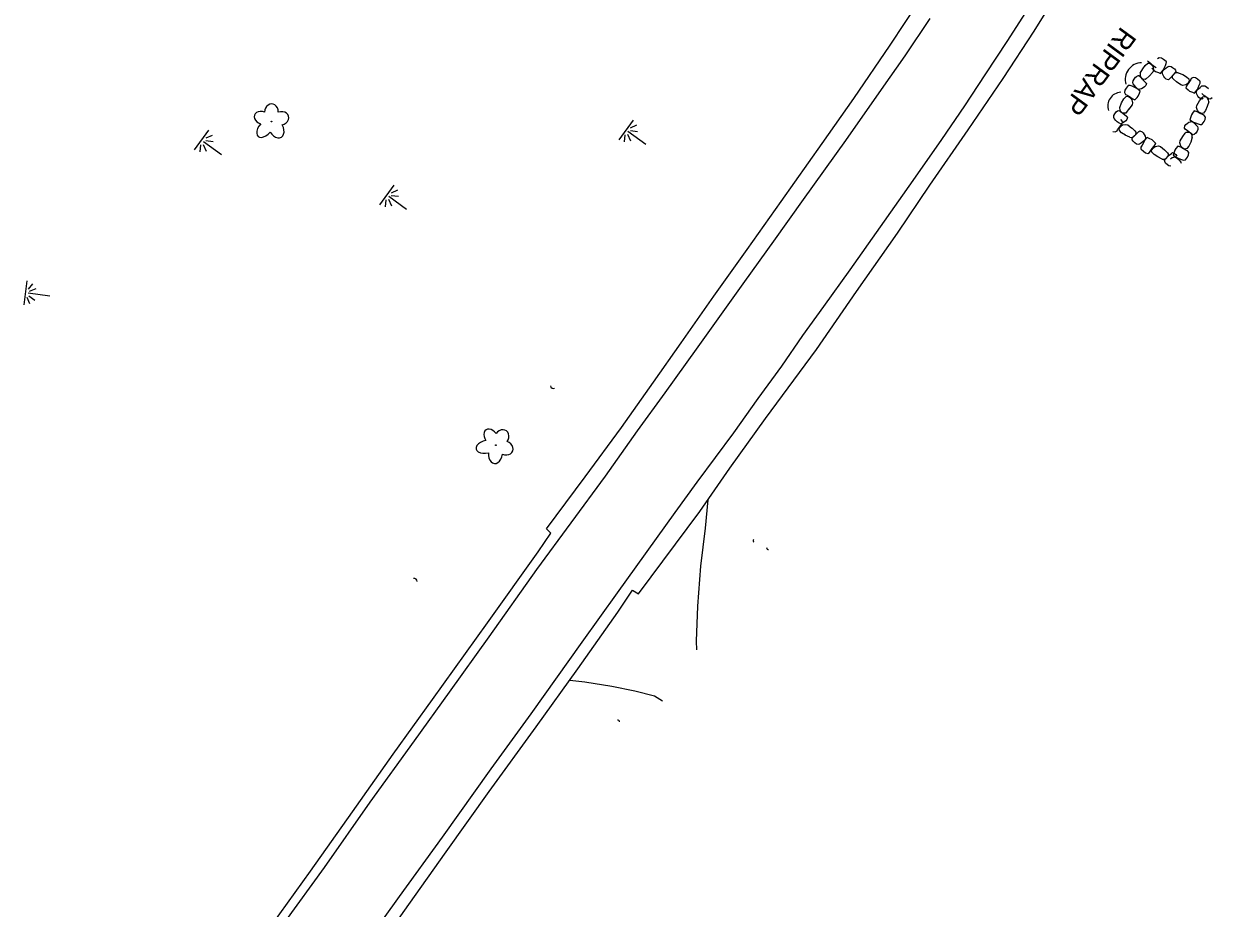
# Model space of a CAD drawing. Extents: x 588843 to 2552415, y 180129 to 269402.
# Drawn here: x 594326.9 to 594683.7, y 182730.2 to 182995.6 of the extents above; entities that cross this region are included whole.
import ezdxf

# ---------------------------------------------------------------- set-up
doc = ezdxf.new("R2010")
doc.units = 0
for name, color, linetype in [('Default', 7, 'Continuous'), ('E_DRN', 7, 'Continuous'), ('E_DRN_RipRap', 7, 'Continuous'), ('E_DRN_RipRap_Text', 7, 'Continuous'), ('E_DWY', 7, 'Continuous'), ('E_LAND_Vegetation', 7, 'Continuous'), ('E_RDWY', 7, 'Continuous'), ('E_RDWY_Gravel', 7, 'Continuous'), ('E_WTR_Wetland', 7, 'Continuous')]:
    doc.layers.add(name, color=color, linetype=linetype)

# ---------------------------------------------------------------- blocks, each defined once
blk = doc.blocks.new('MAR')
at = {"layer": 'Default'}
for p, q in [((-0.02, 14.83), (-0.02, 1.62)), ((-7.33, 0), (7.23, 0)), ((-6.08, 3.52), (-2.46, 1.46)), ((-1.37, 2.38), (-3.54, 6.17)), ((1.39, 2.38), (3.55, 6.17)), ((6.1, 3.52), (2.47, 1.46))]:
    blk.add_line(p, q, dxfattribs=at)
blk = doc.blocks.new('DTRE')
at = {"layer": 'Default'}
blk.add_circle((-0.18, 0), 0.183, dxfattribs=at)
for centre, major_axis, ratio in [((-1.87, 5.32), (1.36, -4.98), 0.782863), ((4.06, 2.74), (-5.27, -2.93), 0.691916), ((-5.87, 0.15), (4.93, -0.12), 0.832022), ((-2.49, -5.24), (1.8, 4.86), 0.716896), ((3.54, -3.71), (-5.01, 4.58), 0.560249)]:
    blk.add_ellipse(centre, major_axis=major_axis, ratio=ratio, start_param=1.570796, end_param=4.712389, dxfattribs=at)
blk = doc.blocks.new('CULV2')
at = {"layer": 'E_DRN'}
blk.add_arc((19.7, 14.8), 24.6, 216.8699, 323.1301, dxfattribs=at)
blk = doc.blocks.new('RIPRT')
at = {"layer": 'E_DRN_RipRap_Text'}
blk.add_text('RIPRAP', height=12, dxfattribs=at).set_placement((-0.14, -3.59))

msp = doc.modelspace()

# ---------------------------------------------------------------- linework, layer by layer
at = {"layer": 'E_DRN_RipRap'}
for p, q in [((594662.8, 182982.06), (594663.58, 182983.13)), ((594663.58, 182983.13), (594664.34, 182983.74)), ((594664.28, 182984.44), (594664.59, 182984.24)), ((594664.34, 182983.74), (594664.95, 182983.77)), ((594664.59, 182984.24), (594665.36, 182983.62)), ((594664.95, 182983.77), (594665.61, 182983.2)), ((594665.36, 182983.62), (594666.07, 182982.95)), ((594665.61, 182983.2), (594665.95, 182982.62)), ((594667.77, 182985.41), (594667.22, 182985.09)), ((594668.46, 182985.29), (594667.77, 182985.41)), ((594669.1, 182984.88), (594668.46, 182985.29)), ((594669.83, 182984.27), (594669.1, 182984.88)), ((594669.27, 182982.3), (594669.63, 182983.09)), ((594669.63, 182983.09), (594669.9, 182983.66)), ((594669.91, 182984.14), (594669.83, 182984.27)), ((594669.9, 182983.66), (594669.91, 182984.14)), ((594660.22, 182978.99), (594660.67, 182979.57)), ((594660.67, 182979.57), (594661.12, 182979.86)), ((594661.27, 182980.06), (594661.61, 182980.07)), ((594661.61, 182980.07), (594662.02, 182979.79)), ((594662.07, 182980.76), (594662, 182980.19)), ((594662, 182980.19), (594662.18, 182979.6)), ((594662.02, 182979.79), (594663.08, 182978.58)), ((594662.07, 182980.76), (594662.8, 182982.06)), ((594662.18, 182979.6), (594662.69, 182979.02)), ((594664.75, 182979.91), (594663.87, 182979.1)), ((594665.82, 182981.07), (594664.75, 182979.91)), ((594665.56, 182982.27), (594666.25, 182981.63)), ((594666.04, 182981.66), (594665.82, 182981.07)), ((594665.95, 182982.62), (594666.04, 182981.66)), ((594666.07, 182982.95), (594666.87, 182982.44)), ((594666.25, 182981.63), (594666.68, 182981.29)), ((594666.68, 182981.29), (594667.6, 182980.94)), ((594667.6, 182980.94), (594668.2, 182980.68)), ((594668.2, 182980.68), (594668.99, 182981.67)), ((594668.7, 182980.96), (594668.89, 182981.49)), ((594668.75, 182980.79), (594668.7, 182980.96)), ((594668.88, 182980.34), (594668.75, 182980.79)), ((594669.16, 182979.79), (594668.88, 182980.34)), ((594668.89, 182981.49), (594669.35, 182981.98)), ((594668.99, 182981.67), (594669.27, 182982.3)), ((594669.49, 182979.36), (594669.16, 182979.79)), ((594669.35, 182981.98), (594669.86, 182982.38)), ((594669.86, 182982.38), (594670.41, 182982.82)), ((594670.41, 182982.82), (594670.79, 182982.9)), ((594670.79, 182982.9), (594671.33, 182982.83)), ((594671.42, 182979.66), (594670.81, 182979.07)), ((594671.33, 182982.83), (594671.79, 182982.53)), ((594672.48, 182980.86), (594671.42, 182979.66)), ((594671.76, 182979.25), (594671.8, 182980.1)), ((594671.79, 182982.53), (594672.37, 182982.07)), ((594672.32, 182980.68), (594671.8, 182980.1)), ((594672.88, 182980.93), (594672.32, 182980.68)), ((594672.36, 182982.08), (594672.66, 182981.64)), ((594672.71, 182981.31), (594672.48, 182980.86)), ((594672.66, 182981.64), (594672.71, 182981.31)), ((594673.46, 182980.93), (594672.88, 182980.93)), ((594673.46, 182980.93), (594674.83, 182980.38)), ((594674.83, 182980.38), (594676, 182979.73)), ((594676, 182979.73), (594676.7, 182979.06)), ((594677.93, 182979.53), (594677.39, 182979.21)), ((594678.62, 182979.4), (594677.93, 182979.53)), ((594657.87, 182976.3), (594657.46, 182975.66)), ((594658.47, 182977.04), (594657.87, 182976.3)), ((594658.61, 182977.11), (594658.47, 182977.04)), ((594659.09, 182977.1), (594658.61, 182977.11)), ((594659.66, 182976.84), (594659.09, 182977.1)), ((594660.45, 182976.47), (594659.66, 182976.84)), ((594659.85, 182977.99), (594659.92, 182978.53)), ((594659.93, 182977.61), (594659.85, 182977.99)), ((594659.92, 182978.53), (594660.22, 182978.99)), ((594660.36, 182977.06), (594659.93, 182977.61)), ((594660.77, 182976.55), (594660.36, 182977.06)), ((594661.08, 182976.19), (594660.45, 182976.47)), ((594661.25, 182976.09), (594660.77, 182976.55)), ((594662.07, 182975.41), (594661.08, 182976.19)), ((594661.78, 182975.91), (594661.25, 182976.09)), ((594661.96, 182975.95), (594661.78, 182975.91)), ((594662.41, 182976.09), (594661.96, 182975.95)), ((594662.96, 182976.37), (594662.41, 182976.09)), ((594663.53, 182978.87), (594662.69, 182979.02)), ((594663.39, 182976.69), (594662.96, 182976.37)), ((594663.09, 182978.62), (594663.67, 182978.01)), ((594663.72, 182977.05), (594663.39, 182976.69)), ((594663.87, 182979.1), (594663.53, 182978.87)), ((594663.67, 182978.01), (594663.93, 182977.71)), ((594663.93, 182977.71), (594663.72, 182977.05)), ((594669.85, 182979.03), (594669.49, 182979.36)), ((594670.51, 182978.82), (594669.85, 182979.03)), ((594670.81, 182979.07), (594670.51, 182978.82)), ((594672.03, 182978.94), (594671.76, 182979.25)), ((594672.95, 182978.17), (594672.03, 182978.94)), ((594674.23, 182977.25), (594672.95, 182978.17)), ((594674.84, 182977.11), (594674.23, 182977.25)), ((594675.78, 182977.32), (594674.84, 182977.11)), ((594676.13, 182977.24), (594675.73, 182976.38)), ((594675.73, 182976.38), (594676.42, 182975.74)), ((594676.32, 182977.73), (594675.78, 182977.32)), ((594676.7, 182978.03), (594676.13, 182977.24)), ((594676.8, 182978.46), (594676.32, 182977.73)), ((594676.7, 182979.06), (594676.8, 182978.46)), ((594677.22, 182978.88), (594676.7, 182978.03)), ((594677.39, 182979.21), (594677.22, 182978.88)), ((594679.26, 182979), (594678.62, 182979.4)), ((594679.06, 182975.61), (594679.52, 182976.1)), ((594679.16, 182975.79), (594679.43, 182976.42)), ((594680, 182978.39), (594679.26, 182979)), ((594679.43, 182976.42), (594679.8, 182977.21)), ((594679.52, 182976.1), (594680.02, 182976.5)), ((594679.8, 182977.21), (594680.07, 182977.78)), ((594680.07, 182978.26), (594680, 182978.39)), ((594680.02, 182976.5), (594680.58, 182976.94)), ((594680.07, 182977.78), (594680.07, 182978.26)), ((594680.58, 182976.94), (594680.96, 182977.02)), ((594680.96, 182977.02), (594681.49, 182976.96)), ((594681.49, 182976.96), (594681.96, 182976.66)), ((594681.96, 182976.66), (594682.54, 182976.2)), ((594656.48, 182971.88), (594657.13, 182973.04)), ((594657.13, 182973.04), (594657.8, 182973.74)), ((594657.46, 182975.66), (594657.34, 182974.97)), ((594657.34, 182974.97), (594657.66, 182974.43)), ((594657.66, 182974.43), (594657.99, 182974.26)), ((594657.8, 182973.74), (594658.41, 182973.84)), ((594657.99, 182974.26), (594658.83, 182973.74)), ((594658.41, 182973.84), (594659.13, 182973.36)), ((594658.83, 182973.74), (594659.62, 182973.17)), ((594659.13, 182973.36), (594659.54, 182972.82)), ((594659.54, 182972.82), (594659.75, 182971.88)), ((594659.62, 182973.17), (594660.47, 182972.76)), ((594660.47, 182972.76), (594661.12, 182973.45)), ((594661.12, 182973.45), (594661.46, 182973.88)), ((594661.46, 182973.88), (594661.81, 182974.8)), ((594661.81, 182974.8), (594662.07, 182975.41)), ((594676.42, 182975.74), (594676.85, 182975.4)), ((594676.85, 182975.4), (594677.77, 182975.05)), ((594677.77, 182975.05), (594678.37, 182974.79)), ((594678.37, 182974.79), (594679.16, 182975.79)), ((594678.87, 182975.08), (594679.06, 182975.61)), ((594678.92, 182974.9), (594678.87, 182975.08)), ((594679.06, 182974.46), (594678.92, 182974.9)), ((594679.04, 182971.09), (594679.85, 182972.45)), ((594679.34, 182973.91), (594679.06, 182974.46)), ((594679.67, 182973.48), (594679.34, 182973.91)), ((594680.02, 182973.15), (594679.67, 182973.48)), ((594679.85, 182972.45), (594680.53, 182973.43)), ((594680.69, 182972.94), (594680.02, 182973.15)), ((594680.53, 182973.43), (594680.82, 182973.73)), ((594681.19, 182974.1), (594680.56, 182974.66)), ((594680.98, 182973.2), (594680.69, 182972.94)), ((594680.82, 182973.73), (594681.67, 182973.76)), ((594682.48, 182973.15), (594681.19, 182974.1)), ((594682.29, 182973.3), (594681.67, 182973.76)), ((594682.59, 182972.76), (594682.29, 182973.3)), ((594682.95, 182972.97), (594682.48, 182973.15)), ((594682.64, 182972.19), (594682.59, 182972.76)), ((594683.27, 182973.05), (594682.95, 182972.97)), ((594683.68, 182973.38), (594683.27, 182973.05)), ((594654.43, 182968.55), (594654.84, 182969.16)), ((594654.84, 182969.16), (594655.26, 182969.49)), ((594655.26, 182969.49), (594655.58, 182969.57)), ((594655.58, 182969.57), (594656.04, 182969.38)), ((594655.89, 182970.35), (594655.94, 182969.77)), ((594655.92, 182970.5), (594656.48, 182971.88)), ((594655.94, 182969.77), (594656.23, 182969.23)), ((594656.04, 182969.38), (594657.33, 182968.42)), ((594656.23, 182969.23), (594656.85, 182968.76)), ((594657.71, 182968.8), (594656.85, 182968.76)), ((594657.99, 182969.09), (594657.71, 182968.8)), ((594658.68, 182970.07), (594657.99, 182969.09)), ((594659.61, 182971.27), (594658.68, 182969.99)), ((594659.75, 182971.88), (594659.61, 182971.27)), ((594677.73, 182968.79), (594677.43, 182968.32)), ((594678.31, 182969.53), (594677.73, 182968.79)), ((594679.2, 182969.2), (594678.31, 182969.53)), ((594678.95, 182970.47), (594679.04, 182971.09)), ((594679.25, 182969.55), (594678.95, 182970.47)), ((594680.03, 182968.7), (594679.2, 182969.2)), ((594679.7, 182969.05), (594679.25, 182969.55)), ((594680.47, 182968.64), (594679.7, 182969.05)), ((594681.06, 182968.8), (594680.47, 182968.64)), ((594681.67, 182969.55), (594681.06, 182968.8)), ((594682.21, 182970.77), (594681.67, 182969.55)), ((594682.64, 182972.19), (594682.21, 182970.77)), ((594654.15, 182967.52), (594654.17, 182968.06)), ((594654.27, 182967.15), (594654.15, 182967.52)), ((594654.17, 182968.06), (594654.43, 182968.55)), ((594654.74, 182966.63), (594654.27, 182967.15)), ((594655.19, 182966.16), (594654.74, 182966.63)), ((594655.71, 182965.74), (594655.19, 182966.16)), ((594656.26, 182965.6), (594655.71, 182965.74)), ((594655.84, 182964.58), (594656.45, 182965.34)), ((594656.88, 182966.18), (594656.22, 182966.85)), ((594656.23, 182964.86), (594656.79, 182965.25)), ((594656.43, 182965.66), (594656.26, 182965.6)), ((594656.86, 182965.84), (594656.43, 182965.66)), ((594656.45, 182965.34), (594656.88, 182966.18)), ((594656.79, 182965.25), (594657.74, 182965.42)), ((594657.39, 182966.16), (594656.86, 182965.84)), ((594657.33, 182968.42), (594657.96, 182967.86)), ((594657.79, 182966.53), (594657.39, 182966.16)), ((594657.74, 182965.42), (594658.35, 182965.26)), ((594658.09, 182966.91), (594657.79, 182966.53)), ((594657.96, 182967.86), (594658.24, 182967.59)), ((594658.24, 182967.59), (594658.09, 182966.91)), ((594658.35, 182965.26), (594659.59, 182964.28)), ((594675.46, 182964.97), (594675.76, 182965.35)), ((594675.76, 182965.35), (594676.16, 182965.71)), ((594676.16, 182965.71), (594676.69, 182966.04)), ((594676.69, 182966.04), (594677.12, 182966.22)), ((594677.16, 182967.38), (594676.96, 182966.75)), ((594676.96, 182966.75), (594678.02, 182966.06)), ((594677.12, 182966.22), (594677.29, 182966.28)), ((594677.43, 182968.32), (594677.16, 182967.38)), ((594677.29, 182966.28), (594677.83, 182966.14)), ((594677.83, 182966.14), (594678.36, 182965.73)), ((594678.02, 182966.06), (594678.67, 182965.84)), ((594678.36, 182965.73), (594678.81, 182965.26)), ((594678.67, 182965.84), (594679.49, 182965.55)), ((594678.81, 182965.26), (594679.29, 182964.75)), ((594679.49, 182965.55), (594680.08, 182965.33)), ((594680.92, 182968.26), (594680.03, 182968.7)), ((594680.08, 182965.33), (594680.56, 182965.37)), ((594680.56, 182965.37), (594680.69, 182965.45)), ((594680.69, 182965.45), (594681.23, 182966.24)), ((594681.27, 182968.13), (594680.92, 182968.26)), ((594681.23, 182966.24), (594681.57, 182966.91)), ((594681.63, 182967.61), (594681.27, 182968.13)), ((594681.57, 182966.91), (594681.63, 182967.61)), ((594653.87, 182963.28), (594654.55, 182963.13)), ((594654.55, 182963.13), (594655.11, 182963.43)), ((594655.11, 182963.43), (594655.29, 182963.75)), ((594655.29, 182963.75), (594655.84, 182964.58)), ((594655.73, 182964.16), (594656.23, 182964.86)), ((594655.81, 182963.55), (594655.73, 182964.16)), ((594656.48, 182962.85), (594655.81, 182963.55)), ((594657.62, 182962.15), (594656.48, 182962.85)), ((594658.92, 182961.55), (594657.58, 182962.19)), ((594659.49, 182961.51), (594660.07, 182961.72)), ((594659.6, 182964.27), (594660.46, 182963.44)), ((594659.89, 182961.56), (594661.03, 182962.69)), ((594660.07, 182961.72), (594660.62, 182962.27)), ((594660.46, 182963.44), (594660.72, 182963.12)), ((594660.72, 182963.12), (594660.62, 182962.27)), ((594661.03, 182962.69), (594661.68, 182963.23)), ((594661.68, 182963.23), (594661.99, 182963.47)), ((594661.99, 182963.47), (594662.64, 182963.22)), ((594662.64, 182963.22), (594662.97, 182962.87)), ((594662.97, 182962.87), (594663.27, 182962.42)), ((594663.27, 182962.42), (594663.52, 182961.85)), ((594663.52, 182961.85), (594663.62, 182961.4)), ((594674.07, 182960.46), (594674.88, 182961.81)), ((594674.88, 182961.81), (594675.58, 182962.79)), ((594675.32, 182964.29), (594675.46, 182964.97)), ((594675.6, 182964.01), (594675.32, 182964.29)), ((594675.57, 182962.78), (594675.86, 182963.08)), ((594676.23, 182963.46), (594675.6, 182964.01)), ((594675.86, 182963.08), (594676.71, 182963.12)), ((594677.52, 182962.51), (594676.23, 182963.46)), ((594677.33, 182962.65), (594676.71, 182963.12)), ((594677.63, 182962.11), (594677.33, 182962.65)), ((594677.99, 182962.32), (594677.52, 182962.51)), ((594677.68, 182961.54), (594677.63, 182962.11)), ((594678.31, 182962.4), (594677.99, 182962.32)), ((594678.72, 182962.73), (594678.31, 182962.4)), ((594679.13, 182963.35), (594678.72, 182962.73)), ((594679.39, 182963.84), (594679.13, 182963.35)), ((594679.29, 182964.75), (594679.4, 182964.37)), ((594679.4, 182964.37), (594679.39, 182963.84)), ((594658.92, 182961.55), (594659.49, 182961.51)), ((594659.64, 182961.13), (594659.89, 182961.56)), ((594659.67, 182960.79), (594659.64, 182961.13)), ((594659.93, 182960.34), (594659.67, 182960.79)), ((594660.48, 182959.84), (594659.93, 182960.34)), ((594660.92, 182959.52), (594660.48, 182959.84)), ((594661.45, 182959.42), (594660.92, 182959.52)), ((594661.84, 182959.47), (594661.45, 182959.42)), ((594662.42, 182959.87), (594661.84, 182959.47)), ((594662.29, 182958.6), (594662.25, 182958.12)), ((594662.25, 182958.12), (594662.32, 182957.99)), ((594662.6, 182959.15), (594662.29, 182958.6)), ((594662.95, 182960.24), (594662.42, 182959.87)), ((594663.01, 182959.92), (594662.6, 182959.15)), ((594663.44, 182960.7), (594662.95, 182960.24)), ((594663.32, 182960.53), (594663.01, 182959.92)), ((594664.18, 182961.47), (594663.32, 182960.53)), ((594663.66, 182961.22), (594663.44, 182960.7)), ((594663.62, 182961.4), (594663.66, 182961.22)), ((594664.77, 182961.17), (594664.18, 182961.47)), ((594665.66, 182960.76), (594664.77, 182961.17)), ((594665.05, 182957.32), (594665.63, 182958.13)), ((594665.5, 182957.71), (594666.03, 182958.4)), ((594665.63, 182958.13), (594666.25, 182958.88)), ((594666.07, 182960.39), (594665.66, 182960.76)), ((594666.03, 182958.4), (594666.59, 182958.78)), ((594666.71, 182959.71), (594666.07, 182960.39)), ((594666.25, 182958.88), (594666.71, 182959.71)), ((594666.59, 182958.78), (594667.55, 182958.93)), ((594667.55, 182958.93), (594668.15, 182958.75)), ((594668.15, 182958.75), (594669.37, 182957.74)), ((594672.74, 182958.16), (594672.44, 182957.7)), ((594673.33, 182958.9), (594672.74, 182958.16)), ((594674.21, 182958.57), (594673.33, 182958.9)), ((594673.98, 182959.84), (594674.07, 182960.46)), ((594674.27, 182958.92), (594673.98, 182959.84)), ((594675.04, 182958.06), (594674.21, 182958.57)), ((594674.72, 182958.42), (594674.27, 182958.92)), ((594675.48, 182958), (594674.72, 182958.42)), ((594675.93, 182957.61), (594675.04, 182958.06)), ((594676.07, 182958.15), (594675.48, 182958)), ((594676.69, 182958.9), (594676.07, 182958.15)), ((594677.24, 182960.12), (594676.69, 182958.9)), ((594677.67, 182961.53), (594677.24, 182960.12)), ((594662.32, 182957.99), (594663.01, 182957.33)), ((594663.01, 182957.33), (594663.63, 182956.89)), ((594663.63, 182956.89), (594664.3, 182956.72)), ((594664.3, 182956.72), (594664.87, 182957)), ((594664.87, 182957), (594665.05, 182957.32)), ((594665.57, 182957.1), (594665.5, 182957.71)), ((594666.22, 182956.38), (594665.57, 182957.1)), ((594667.34, 182955.66), (594666.22, 182956.38)), ((594668.68, 182955.02), (594667.34, 182955.66)), ((594668.68, 182955.02), (594669.25, 182954.99)), ((594669.25, 182954.99), (594669.83, 182955.2)), ((594669.37, 182957.74), (594670.23, 182956.91)), ((594669.4, 182954.6), (594669.65, 182955.03)), ((594669.43, 182954.27), (594669.4, 182954.6)), ((594669.65, 182955.03), (594670.79, 182956.16)), ((594669.83, 182955.2), (594670.38, 182955.74)), ((594670.23, 182956.91), (594670.48, 182956.59)), ((594670.48, 182956.59), (594670.38, 182955.74)), ((594670.79, 182956.16), (594671.44, 182956.7)), ((594671.15, 182955.11), (594671.68, 182955.43)), ((594671.44, 182956.7), (594671.75, 182956.93)), ((594671.68, 182955.43), (594672.11, 182955.6)), ((594671.75, 182956.93), (594672.4, 182956.68)), ((594672.17, 182956.76), (594671.96, 182956.14)), ((594671.96, 182956.14), (594673.01, 182955.43)), ((594672.11, 182955.6), (594672.28, 182955.66)), ((594672.44, 182957.7), (594672.17, 182956.76)), ((594672.28, 182955.66), (594672.83, 182955.52)), ((594672.4, 182956.68), (594672.74, 182956.33)), ((594672.74, 182956.33), (594673.04, 182955.88)), ((594672.83, 182955.52), (594673.35, 182955.1)), ((594673.01, 182955.43), (594673.66, 182955.21)), ((594673.35, 182955.1), (594673.79, 182954.63)), ((594673.66, 182955.21), (594674.48, 182954.91)), ((594673.79, 182954.63), (594674.27, 182954.12)), ((594674.48, 182954.91), (594675.07, 182954.69)), ((594675.07, 182954.69), (594675.55, 182954.73)), ((594675.55, 182954.73), (594675.68, 182954.81)), ((594675.68, 182954.81), (594676.22, 182955.59)), ((594676.27, 182957.48), (594675.93, 182957.61)), ((594676.22, 182955.59), (594676.57, 182956.27)), ((594676.64, 182956.96), (594676.27, 182957.48)), ((594676.57, 182956.27), (594676.64, 182956.96)), ((594669.69, 182953.81), (594669.43, 182954.27)), ((594670.24, 182953.31), (594669.69, 182953.81)), ((594670.68, 182952.98), (594670.24, 182953.31)), ((594671.21, 182952.88), (594670.68, 182952.98)), ((594674.27, 182954.12), (594674.38, 182953.74))]:
    msp.add_line(p, q, dxfattribs=at)
at = {"layer": 'E_DWY'}
for points in [[(594532.23, 182852.72), (594531.49, 182844.2), (594530.04, 182832.8), (594529.1, 182820.81), (594528.69, 182810.28), (594528.86, 182807.69)], [(594490.81, 182798.65), (594495.27, 182798.07), (594503.43, 182796.79), (594510.34, 182795.37), (594516.23, 182793.93), (594518.63, 182792.42)]]:
    msp.add_lwpolyline(points, dxfattribs=at)
at = {"layer": 'E_RDWY'}
for points in [[(594529.08, 182858.01), (594540.06, 182872.89), (594547.35, 182883.16), (594554.41, 182892.81), (594560.8, 182902.04), (594567.05, 182910.78), (594574.93, 182921.77), (594584.07, 182934.67), (594593.93, 182948.62), (594602.45, 182960.91), (594609.38, 182971.03), (594615.51, 182980.26), (594622.28, 182990.63), (594628.44, 183000.14)], [(594501.5, 182859.84), (594511.17, 182873.43), (594519.47, 182884.88), (594528.85, 182897.97), (594543.3, 182918.3), (594552.05, 182930.33), (594561.01, 182942.88), (594573.67, 182960.53), (594584.42, 182975.87), (594591.46, 182985.98), (594598.97, 182997.21)], [(594392.37, 182708.15), (594405.19, 182725.96), (594417.1, 182742.43), (594430.85, 182761.97), (594444.19, 182780.42), (594454.66, 182795.02), (594466.54, 182811.67), (594480.94, 182831.83), (594501.5, 182859.84)], [(594387.86, 182661.99), (594399.59, 182677.94), (594412.52, 182695.93), (594426.3, 182714.97), (594439.68, 182733.65), (594452.61, 182751.51), (594467.23, 182771.98), (594479.16, 182788.52), (594494.53, 182810.04), (594505.11, 182824.82), (594522.42, 182848.91), (594529.08, 182858.01)]]:
    msp.add_lwpolyline(points, dxfattribs=at)
at = {"layer": 'E_RDWY_Gravel'}
for points in [[(594538.89, 182862.29), (594549.52, 182877.17), (594564.84, 182897.83), (594576.84, 182915.27), (594589.17, 182932.73), (594598.92, 182947.2), (594610.4, 182963.76), (594620.96, 182979.21), (594630.26, 182993.37), (594639.64, 183008.61)], [(594495.37, 182859.68), (594506.27, 182874.48), (594515.93, 182888.07), (594524.25, 182899.88), (594534.06, 182913.88), (594544.06, 182927.9), (594554.21, 182942.25), (594566.6, 182959.69), (594576.12, 182973.15), (594586.94, 182989.23), (594595.98, 183002.9)], [(594390.76, 182659.08), (594402.64, 182675.55), (594415.65, 182693.46), (594427.67, 182710.29), (594442.5, 182731.3), (594453.72, 182747.14), (594466.6, 182765.21), (594480.74, 182784.66), (594493.23, 182802.01), (594505.2, 182819.05), (594509.65, 182825.6), (594511.45, 182824.51), (594529.81, 182849.25), (594538.89, 182862.29)], [(594390.2, 182709.56), (594401.42, 182725.29), (594412.94, 182741.3), (594425.52, 182759.14), (594437.74, 182776.39), (594449.54, 182792.84), (594466.04, 182815.85), (594481.27, 182837.14), (594485.11, 182842.78), (594483.83, 182844.06), (594495.37, 182859.68)]]:
    msp.add_lwpolyline(points, dxfattribs=at)

# ---------------------------------------------------------------- block references
at = {"layer": 'E_DRN'}
for p, xscale, yscale, rotation in [((594662.49, 182983.9), 0.20278105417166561, 0.20278105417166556, -126.19966161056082), ((594656.2, 182975.06), 0.16779469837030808, 0.16779469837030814, -123.60626323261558), ((594485, 182886.9), 0.03593193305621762, 0.03593193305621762, -28.52554613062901), ((594546, 182840.82), 0.017459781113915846, 0.017459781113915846, -87.56178961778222), ((594549.89, 182838.39), 0.021799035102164, 0.021799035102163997, -44.470942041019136), ((594444.93, 182828.2), 0.036180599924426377, 0.036180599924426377, 139.0485109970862), ((594505.75, 182786.13), 0.019312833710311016, 0.019312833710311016, 144.34943749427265)]:
    msp.add_blockref('CULV2', p, dxfattribs=dict(at, xscale=xscale, yscale=yscale, rotation=rotation))
at = {"layer": 'E_DRN_RipRap_Text', "xscale": 0.49999999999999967, "yscale": 0.4999999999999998, "rotation": -126.21810079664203}
msp.add_blockref('RIPRT', (594657.83, 182993.93), dxfattribs=at)
at = {"layer": 'E_LAND_Vegetation', "xscale": 0.5}
for p, yscale, rotation in [((594401.23, 182966.16), 0.5, -88.44006292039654), ((594468.54, 182869.08), 0.4999999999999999, -125.30359383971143)]:
    msp.add_blockref('DTRE', p, dxfattribs=dict(at, yscale=yscale, rotation=rotation))
at = {"layer": 'E_WTR_Wetland'}
for p, xscale, yscale, rotation in [((594507.61, 182963.72), 0.49999999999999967, 0.4999999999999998, -126.21810079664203), ((594380.2, 182960.68), 0.49999999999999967, 0.4999999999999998, -126.21810079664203), ((594435.8, 182944.22), 0.49999999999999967, 0.4999999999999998, -126.21810079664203), ((594327.32, 182914.81), 0.5, 0.5, -97.45529024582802)]:
    msp.add_blockref('MAR', p, dxfattribs=dict(at, xscale=xscale, yscale=yscale, rotation=rotation))

doc.saveas('drawing.dxf')
